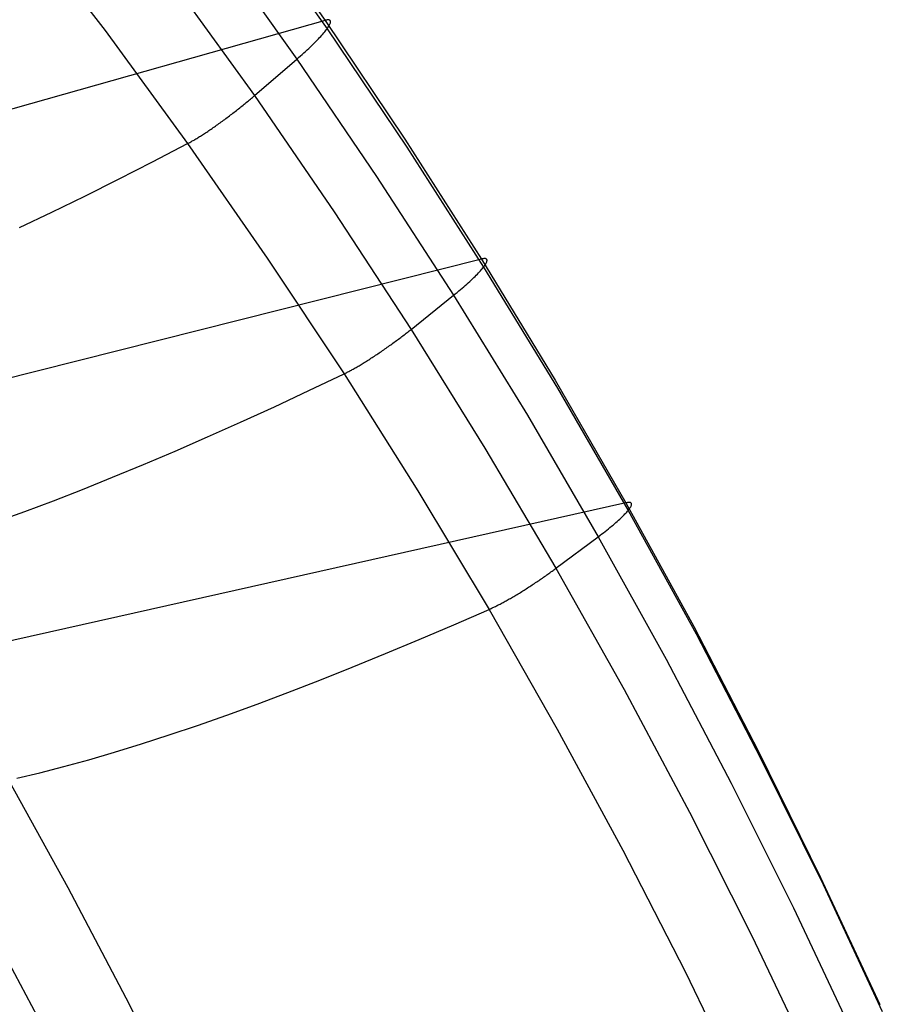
# Model space of a CAD drawing. Header units: millimetres. Extents: x 119 to 175.9, y -203.1 to -153.8.
# Tile 373 of 377: x 170.1 to 173.1, y -166.9 to -163.5. Entities that reach past the tile are written whole.
import ezdxf

# ---------------------------------------------------------------- set-up
doc = ezdxf.new("R2010")
doc.units = ezdxf.units.MM
doc.header["$MEASUREMENT"] = 0
doc.layers.add('Livello 03', color=5, linetype='Continuous', true_color=0x0000ff)

msp = doc.modelspace()

# ---------------------------------------------------------------- linework, layer by layer
at = {"layer": 'Livello 03'}
for p, q in [((170.9065, -163.0941, 62.5367), (171.1904, -163.4966, 62.3533)), ((170.913, -163.1237, 62.7302), (171.1972, -163.5256, 62.5446)), ((170.1422, -163.1486, 63.0126), (170.4351, -163.5317, 62.8337)), ((170.8095, -163.231, 62.8574), (171.0936, -163.6294, 62.6709)), ((170.6641, -163.3611, 62.9217), (170.9479, -163.7551, 62.7354)), ((171.1904, -163.4966, 62.3533), (168.8594, -164.1562, 55.834)), ((171.1932, -163.4959, 62.3615), (171.1904, -163.4966, 62.3533)), ((171.1904, -163.4966, 62.3533), (171.4642, -163.9041, 62.1653)), ((171.1958, -163.4953, 62.3697), (171.1932, -163.4959, 62.3615)), ((171.1981, -163.495, 62.378), (171.1958, -163.4953, 62.3697)), ((171.2003, -163.4948, 62.3864), (171.1981, -163.495, 62.378)), ((171.2022, -163.4948, 62.3948), (171.2003, -163.4948, 62.3864)), ((171.2039, -163.495, 62.4032), (171.2022, -163.4948, 62.3948)), ((171.2053, -163.4954, 62.4117), (171.2039, -163.495, 62.4032)), ((171.2066, -163.496, 62.4203), (171.2053, -163.4954, 62.4117)), ((171.2061, -163.5115, 62.5048), (171.2072, -163.5091, 62.4965)), ((171.2076, -163.4967, 62.4288), (171.2066, -163.496, 62.4203)), ((171.2072, -163.5091, 62.4965), (171.208, -163.507, 62.4882)), ((171.2083, -163.4976, 62.4374), (171.2076, -163.4967, 62.4288)), ((171.208, -163.507, 62.4882), (171.2087, -163.505, 62.4799)), ((171.2089, -163.4988, 62.4459), (171.2083, -163.4976, 62.4374)), ((171.2087, -163.505, 62.4799), (171.2091, -163.5032, 62.4714)), ((171.2092, -163.5, 62.4544), (171.2089, -163.4988, 62.4459)), ((171.2091, -163.5032, 62.4714), (171.2092, -163.5015, 62.463)), ((171.2092, -163.5015, 62.463), (171.2092, -163.5, 62.4544)), ((170.4351, -163.5317, 62.8337), (170.7184, -163.9197, 62.6498)), ((171.1793, -163.5473, 62.5879), (171.1828, -163.5434, 62.5811)), ((171.1828, -163.5434, 62.5811), (171.1861, -163.5396, 62.5741)), ((171.1861, -163.5396, 62.5741), (171.1892, -163.5358, 62.5669)), ((171.1892, -163.5358, 62.5669), (171.1921, -163.5323, 62.5596)), ((171.1921, -163.5323, 62.5596), (171.1947, -163.5289, 62.5522)), ((171.1947, -163.5289, 62.5522), (171.1972, -163.5256, 62.5446)), ((171.1972, -163.5256, 62.5446), (171.1994, -163.5224, 62.5368)), ((171.1972, -163.5256, 62.5446), (171.4712, -163.9323, 62.3541)), ((171.1994, -163.5224, 62.5368), (171.2014, -163.5195, 62.529)), ((171.2014, -163.5195, 62.529), (171.2032, -163.5166, 62.521)), ((171.2032, -163.5166, 62.521), (171.2047, -163.514, 62.5129)), ((171.2047, -163.514, 62.5129), (171.2061, -163.5115, 62.5048)), ((171.1495, -163.5783, 62.6303), (171.1543, -163.5736, 62.6248)), ((171.1543, -163.5736, 62.6248), (171.1589, -163.5689, 62.6192)), ((171.1589, -163.5689, 62.6192), (171.1634, -163.5644, 62.6134)), ((171.1634, -163.5644, 62.6134), (171.1676, -163.56, 62.6073)), ((171.1676, -163.56, 62.6073), (171.1717, -163.5556, 62.601)), ((171.1717, -163.5556, 62.601), (171.1756, -163.5514, 62.5946)), ((171.1756, -163.5514, 62.5946), (171.1793, -163.5473, 62.5879)), ((171.1118, -163.6135, 62.6614), (171.1176, -163.6083, 62.6577)), ((171.1176, -163.6083, 62.6577), (171.1232, -163.6031, 62.6538)), ((171.1232, -163.6031, 62.6538), (171.1288, -163.598, 62.6496)), ((171.1288, -163.598, 62.6496), (171.1342, -163.593, 62.6451)), ((171.1342, -163.593, 62.6451), (171.1395, -163.588, 62.6404)), ((171.1395, -163.588, 62.6404), (171.1446, -163.5831, 62.6354)), ((171.1446, -163.5831, 62.6354), (171.1495, -163.5783, 62.6303)), ((170.9479, -163.7551, 62.7354), (171.0936, -163.6294, 62.6709)), ((171.0936, -163.6294, 62.6709), (171.0998, -163.624, 62.668)), ((171.0936, -163.6294, 62.6709), (171.3677, -164.0326, 62.4796)), ((171.0998, -163.624, 62.668), (171.1058, -163.6187, 62.6648)), ((171.1058, -163.6187, 62.6648), (171.1118, -163.6135, 62.6614)), ((170.9164, -163.7817, 62.7455), (170.92, -163.7787, 62.7447)), ((170.92, -163.7787, 62.7447), (170.9237, -163.7757, 62.7438)), ((170.9237, -163.7757, 62.7438), (170.9273, -163.7727, 62.7428)), ((170.9273, -163.7727, 62.7428), (170.9308, -163.7697, 62.7418)), ((170.9308, -163.7697, 62.7418), (170.9343, -163.7667, 62.7407)), ((170.9343, -163.7667, 62.7407), (170.9378, -163.7638, 62.7394)), ((170.9378, -163.7638, 62.7394), (170.9412, -163.7609, 62.7382)), ((170.9412, -163.7609, 62.7382), (170.9446, -163.758, 62.7368)), ((170.9446, -163.758, 62.7368), (170.9479, -163.7551, 62.7354)), ((170.9479, -163.7551, 62.7354), (171.2219, -164.1541, 62.5443)), ((170.874, -163.8154, 62.7482), (170.878, -163.8123, 62.7484)), ((170.878, -163.8123, 62.7484), (170.8819, -163.8092, 62.7486)), ((170.8819, -163.8092, 62.7486), (170.8859, -163.8062, 62.7486)), ((170.8859, -163.8062, 62.7486), (170.8898, -163.8031, 62.7485)), ((170.8898, -163.8031, 62.7485), (170.8937, -163.8, 62.7484)), ((170.8937, -163.8, 62.7484), (170.8975, -163.797, 62.7481)), ((170.8975, -163.797, 62.7481), (170.9013, -163.7939, 62.7478)), ((170.9013, -163.7939, 62.7478), (170.9051, -163.7908, 62.7473)), ((170.9051, -163.7908, 62.7473), (170.9089, -163.7878, 62.7468)), ((170.9089, -163.7878, 62.7468), (170.9127, -163.7847, 62.7462)), ((170.9127, -163.7847, 62.7462), (170.9164, -163.7817, 62.7455)), ((170.8261, -163.851, 62.7376), (170.8301, -163.8482, 62.7391)), ((170.8301, -163.8482, 62.7391), (170.8341, -163.8453, 62.7404)), ((170.8341, -163.8453, 62.7404), (170.8381, -163.8424, 62.7416)), ((170.8381, -163.8424, 62.7416), (170.8421, -163.8395, 62.7428)), ((170.8421, -163.8395, 62.7428), (170.8461, -163.8365, 62.7438)), ((170.8461, -163.8365, 62.7438), (170.8501, -163.8335, 62.7447)), ((170.8501, -163.8335, 62.7447), (170.8541, -163.8305, 62.7456)), ((170.8541, -163.8305, 62.7456), (170.8581, -163.8275, 62.7463)), ((170.8581, -163.8275, 62.7463), (170.8621, -163.8245, 62.7469)), ((170.8621, -163.8245, 62.7469), (170.8661, -163.8215, 62.7475)), ((170.8661, -163.8215, 62.7475), (170.8701, -163.8184, 62.7479)), ((170.8701, -163.8184, 62.7479), (170.874, -163.8154, 62.7482)), ((170.7804, -163.8825, 62.7133), (170.784, -163.8801, 62.7158)), ((170.784, -163.8801, 62.7158), (170.7877, -163.8777, 62.7182)), ((170.7877, -163.8777, 62.7182), (170.7914, -163.8752, 62.7206)), ((170.7914, -163.8752, 62.7206), (170.7951, -163.8727, 62.7228)), ((170.7951, -163.8727, 62.7228), (170.7989, -163.8701, 62.725)), ((170.7989, -163.8701, 62.725), (170.8027, -163.8675, 62.7271)), ((170.8027, -163.8675, 62.7271), (170.8066, -163.8648, 62.7291)), ((170.8066, -163.8648, 62.7291), (170.8104, -163.8621, 62.731)), ((170.8104, -163.8621, 62.731), (170.8143, -163.8594, 62.7328)), ((170.8143, -163.8594, 62.7328), (170.8182, -163.8566, 62.7345)), ((170.8182, -163.8566, 62.7345), (170.8222, -163.8539, 62.7361)), ((170.8222, -163.8539, 62.7361), (170.8261, -163.851, 62.7376)), ((170.7236, -163.917, 62.657), (170.7262, -163.9155, 62.6606)), ((170.7262, -163.9155, 62.6606), (170.729, -163.914, 62.6641)), ((170.729, -163.914, 62.6641), (170.7317, -163.9125, 62.6676)), ((170.7317, -163.9125, 62.6676), (170.7346, -163.9108, 62.671)), ((170.7346, -163.9108, 62.671), (170.7375, -163.9092, 62.6744)), ((170.7375, -163.9092, 62.6744), (170.7405, -163.9074, 62.6778)), ((170.7405, -163.9074, 62.6778), (170.7435, -163.9057, 62.681)), ((170.7435, -163.9057, 62.681), (170.7466, -163.9038, 62.6843)), ((170.7466, -163.9038, 62.6843), (170.7498, -163.9019, 62.6875)), ((170.7498, -163.9019, 62.6875), (170.753, -163.9, 62.6906)), ((170.753, -163.9, 62.6906), (170.7562, -163.898, 62.6937)), ((170.7562, -163.898, 62.6937), (170.7595, -163.8959, 62.6967)), ((170.7595, -163.8959, 62.6967), (170.7629, -163.8938, 62.6996)), ((170.7629, -163.8938, 62.6996), (170.7663, -163.8917, 62.7025)), ((170.7663, -163.8917, 62.7025), (170.7697, -163.8894, 62.7053)), ((170.7697, -163.8894, 62.7053), (170.7732, -163.8872, 62.7081)), ((170.7732, -163.8872, 62.7081), (170.7768, -163.8849, 62.7107)), ((170.7768, -163.8849, 62.7107), (170.7804, -163.8825, 62.7133)), ((171.4642, -163.9041, 62.1653), (171.7277, -164.3162, 61.9728)), ((170.5984, -163.9822, 62.4729), (170.7184, -163.9197, 62.6498)), ((170.7184, -163.9197, 62.6498), (170.7209, -163.9184, 62.6534)), ((170.7184, -163.9197, 62.6498), (170.992, -164.3127, 62.4612)), ((170.7209, -163.9184, 62.6534), (170.7236, -163.917, 62.657)), ((171.4712, -163.9323, 62.3541), (171.7349, -164.3437, 62.1593)), ((170.4806, -164.0423, 62.293), (170.5984, -163.9822, 62.4729)), ((170.3651, -164.1, 62.1099), (170.4806, -164.0423, 62.293)), ((171.3677, -164.0326, 62.4796), (171.6316, -164.4406, 62.2839)), ((170.252, -164.1553, 61.924), (170.3651, -164.1, 62.1099)), ((170.1414, -164.2082, 61.7352), (170.252, -164.1553, 61.924)), ((171.2219, -164.1541, 62.5443), (171.4858, -164.5577, 62.3487)), ((171.7277, -164.3162, 61.9728), (169.3768, -164.9101, 55.6418)), ((170.992, -164.3127, 62.4612), (171.2558, -164.7105, 62.2681)), ((171.7305, -164.3156, 61.9807), (171.7277, -164.3162, 61.9728)), ((171.7277, -164.3162, 61.9728), (171.9808, -164.7328, 61.7762)), ((171.7331, -164.3151, 61.9887), (171.7305, -164.3156, 61.9807)), ((171.7355, -164.3148, 61.9968), (171.7331, -164.3151, 61.9887)), ((171.7376, -164.3146, 62.0049), (171.7355, -164.3148, 61.9968)), ((171.7396, -164.3147, 62.0131), (171.7376, -164.3146, 62.0049)), ((171.7413, -164.3149, 62.0213), (171.7396, -164.3147, 62.0131)), ((171.7428, -164.3153, 62.0296), (171.7413, -164.3149, 62.0213)), ((171.744, -164.3158, 62.0379), (171.7428, -164.3153, 62.0296)), ((171.745, -164.3165, 62.0462), (171.744, -164.3158, 62.0379)), ((171.7458, -164.3174, 62.0546), (171.745, -164.3165, 62.0462)), ((171.7464, -164.3185, 62.0629), (171.7458, -164.3174, 62.0546)), ((171.7467, -164.3197, 62.0712), (171.7464, -164.3185, 62.0629)), ((171.7466, -164.3227, 62.0878), (171.7468, -164.3211, 62.0795)), ((171.7468, -164.3211, 62.0795), (171.7467, -164.3197, 62.0712)), ((171.7239, -164.3568, 62.1883), (171.727, -164.3533, 62.1812)), ((171.727, -164.3533, 62.1812), (171.7299, -164.35, 62.1741)), ((171.7299, -164.35, 62.1741), (171.7325, -164.3468, 62.1667)), ((171.7325, -164.3468, 62.1667), (171.7349, -164.3437, 62.1593)), ((171.7349, -164.3437, 62.1593), (171.7371, -164.3408, 62.1517)), ((171.7349, -164.3437, 62.1593), (171.9883, -164.7596, 61.9603)), ((171.7371, -164.3408, 62.1517), (171.7391, -164.338, 62.144)), ((171.7391, -164.338, 62.144), (171.7409, -164.3353, 62.1362)), ((171.7409, -164.3353, 62.1362), (171.7424, -164.3328, 62.1284)), ((171.7424, -164.3328, 62.1284), (171.7437, -164.3305, 62.1204)), ((171.7437, -164.3305, 62.1204), (171.7448, -164.3283, 62.1123)), ((171.7448, -164.3283, 62.1123), (171.7457, -164.3263, 62.1042)), ((171.7457, -164.3263, 62.1042), (171.7463, -164.3244, 62.096)), ((171.7463, -164.3244, 62.096), (171.7466, -164.3227, 62.0878)), ((171.6874, -164.393, 62.2435), (171.6922, -164.3886, 62.2382)), ((171.6922, -164.3886, 62.2382), (171.6968, -164.3842, 62.2326)), ((171.6968, -164.3842, 62.2326), (171.7013, -164.38, 62.2269)), ((171.7013, -164.38, 62.2269), (171.7055, -164.3759, 62.2209)), ((171.7055, -164.3759, 62.2209), (171.7096, -164.3718, 62.2147)), ((171.7096, -164.3718, 62.2147), (171.7135, -164.3679, 62.2084)), ((171.7135, -164.3679, 62.2084), (171.7172, -164.3641, 62.2018)), ((171.7172, -164.3641, 62.2018), (171.7206, -164.3604, 62.1951)), ((171.7206, -164.3604, 62.1951), (171.7239, -164.3568, 62.1883)), ((171.6497, -164.4258, 62.2744), (171.6555, -164.4209, 62.2707)), ((171.6555, -164.4209, 62.2707), (171.6612, -164.4161, 62.2668)), ((171.6612, -164.4161, 62.2668), (171.6667, -164.4114, 62.2626)), ((171.6667, -164.4114, 62.2626), (171.6721, -164.4067, 62.2582)), ((171.6721, -164.4067, 62.2582), (171.6774, -164.402, 62.2535)), ((171.6774, -164.402, 62.2535), (171.6825, -164.3975, 62.2486)), ((171.6825, -164.3975, 62.2486), (171.6874, -164.393, 62.2435)), ((171.4858, -164.5577, 62.3487), (171.6316, -164.4406, 62.2839)), ((171.6316, -164.4406, 62.2839), (171.6377, -164.4356, 62.281)), ((171.6316, -164.4406, 62.2839), (171.8852, -164.853, 62.0839)), ((171.6377, -164.4356, 62.281), (171.6438, -164.4307, 62.2778)), ((171.6438, -164.4307, 62.2778), (171.6497, -164.4258, 62.2744)), ((171.4825, -164.5604, 62.3501), (171.4858, -164.5577, 62.3487)), ((171.4858, -164.5577, 62.3487), (171.7396, -164.9659, 62.1489)), ((171.4392, -164.5938, 62.3614), (171.443, -164.5909, 62.3609)), ((171.443, -164.5909, 62.3609), (171.4468, -164.5881, 62.3603)), ((171.4468, -164.5881, 62.3603), (171.4505, -164.5853, 62.3597)), ((171.4505, -164.5853, 62.3597), (171.4542, -164.5824, 62.3589)), ((171.4542, -164.5824, 62.3589), (171.4579, -164.5796, 62.3581)), ((171.4579, -164.5796, 62.3581), (171.4616, -164.5768, 62.3572)), ((171.4616, -164.5768, 62.3572), (171.4651, -164.574, 62.3562)), ((171.4651, -164.574, 62.3562), (171.4687, -164.5713, 62.3551)), ((171.4687, -164.5713, 62.3551), (171.4722, -164.5685, 62.354)), ((171.4722, -164.5685, 62.354), (171.4757, -164.5658, 62.3528)), ((171.4757, -164.5658, 62.3528), (171.4791, -164.5631, 62.3515)), ((171.4791, -164.5631, 62.3515), (171.4825, -164.5604, 62.3501)), ((171.3919, -164.6278, 62.3598), (171.3959, -164.6251, 62.3604)), ((171.3959, -164.6251, 62.3604), (171.3999, -164.6222, 62.361)), ((171.3999, -164.6222, 62.361), (171.4039, -164.6194, 62.3615)), ((171.4039, -164.6194, 62.3615), (171.4079, -164.6166, 62.3618)), ((171.4079, -164.6166, 62.3618), (171.4119, -164.6137, 62.3621)), ((171.4119, -164.6137, 62.3621), (171.4158, -164.6109, 62.3623)), ((171.4158, -164.6109, 62.3623), (171.4198, -164.6081, 62.3624)), ((171.4198, -164.6081, 62.3624), (171.4237, -164.6052, 62.3624)), ((171.4237, -164.6052, 62.3624), (171.4276, -164.6023, 62.3622)), ((171.4276, -164.6023, 62.3622), (171.4315, -164.5995, 62.362)), ((171.4315, -164.5995, 62.362), (171.4354, -164.5966, 62.3617)), ((171.4354, -164.5966, 62.3617), (171.4392, -164.5938, 62.3614)), ((171.3404, -164.6621, 62.3424), (171.3443, -164.6597, 62.3443)), ((171.3443, -164.6597, 62.3443), (171.3481, -164.6572, 62.3461)), ((171.3481, -164.6572, 62.3461), (171.352, -164.6546, 62.3478)), ((171.352, -164.6546, 62.3478), (171.356, -164.6521, 62.3495)), ((171.356, -164.6521, 62.3495), (171.3599, -164.6495, 62.351)), ((171.3599, -164.6495, 62.351), (171.3639, -164.6469, 62.3524)), ((171.3639, -164.6469, 62.3524), (171.3678, -164.6442, 62.3538)), ((171.3678, -164.6442, 62.3538), (171.3718, -164.6415, 62.355)), ((171.3718, -164.6415, 62.355), (171.3758, -164.6389, 62.3562)), ((171.3758, -164.6389, 62.3562), (171.3798, -164.6361, 62.3572)), ((171.3798, -164.6361, 62.3572), (171.3838, -164.6334, 62.3582)), ((171.3838, -164.6334, 62.3582), (171.3879, -164.6306, 62.359)), ((171.3879, -164.6306, 62.359), (171.3919, -164.6278, 62.3598)), ((171.2872, -164.694, 62.3044), (171.2905, -164.6922, 62.3075)), ((171.2905, -164.6922, 62.3075), (171.2937, -164.6904, 62.3104)), ((171.2937, -164.6904, 62.3104), (171.297, -164.6885, 62.3133)), ((171.297, -164.6885, 62.3133), (171.3004, -164.6865, 62.3161)), ((171.3004, -164.6865, 62.3161), (171.3038, -164.6845, 62.3189)), ((171.3038, -164.6845, 62.3189), (171.3073, -164.6825, 62.3216)), ((171.3073, -164.6825, 62.3216), (171.3108, -164.6804, 62.3242)), ((171.3108, -164.6804, 62.3242), (171.3144, -164.6783, 62.3268)), ((171.3144, -164.6783, 62.3268), (171.318, -164.6761, 62.3292)), ((171.318, -164.6761, 62.3292), (171.3216, -164.6739, 62.3316)), ((171.3216, -164.6739, 62.3316), (171.3253, -164.6716, 62.334)), ((171.3253, -164.6716, 62.334), (171.329, -164.6693, 62.3362)), ((171.329, -164.6693, 62.3362), (171.3328, -164.6669, 62.3384)), ((171.3328, -164.6669, 62.3384), (171.3366, -164.6646, 62.3404)), ((171.3366, -164.6646, 62.3404), (171.3404, -164.6621, 62.3424)), ((171.1351, -164.768, 62.0971), (171.2558, -164.7105, 62.2681)), ((171.2558, -164.7105, 62.2681), (171.2583, -164.7093, 62.2716)), ((171.2558, -164.7105, 62.2681), (171.5096, -165.1128, 62.0708)), ((171.2583, -164.7093, 62.2716), (171.2609, -164.708, 62.2751)), ((171.2609, -164.708, 62.2751), (171.2636, -164.7066, 62.2785)), ((171.2636, -164.7066, 62.2785), (171.2664, -164.7052, 62.2819)), ((171.2664, -164.7052, 62.2819), (171.2692, -164.7038, 62.2853)), ((171.2692, -164.7038, 62.2853), (171.272, -164.7023, 62.2886)), ((171.272, -164.7023, 62.2886), (171.275, -164.7007, 62.2918)), ((171.275, -164.7007, 62.2918), (171.2779, -164.6991, 62.2951)), ((171.2779, -164.6991, 62.2951), (171.281, -164.6975, 62.2982)), ((171.281, -164.6975, 62.2982), (171.2841, -164.6958, 62.3014)), ((171.2841, -164.6958, 62.3014), (171.2872, -164.694, 62.3044)), ((171.9808, -164.7328, 61.7762), (172.2237, -165.1537, 61.5759)), ((171.9883, -164.7596, 61.9603), (172.2314, -165.1797, 61.7575)), ((171.0167, -164.8233, 61.923), (171.1351, -164.768, 62.0971)), ((170.9006, -164.8765, 61.7459), (171.0167, -164.8233, 61.923)), ((171.8852, -164.853, 62.0839), (172.1287, -165.2698, 61.8802)), ((170.7869, -164.9274, 61.5659), (170.9006, -164.8765, 61.7459)), ((170.6757, -164.976, 61.383), (170.7869, -164.9274, 61.5659)), ((170.567, -165.0222, 61.1975), (170.6757, -164.976, 61.383)), ((171.7396, -164.9659, 62.1489), (171.9834, -165.3784, 61.9452)), ((170.461, -165.066, 61.0093), (170.567, -165.0222, 61.1975)), ((170.3578, -165.1075, 60.8186), (170.461, -165.066, 61.0093)), ((170.2574, -165.1464, 60.6254), (170.3578, -165.1075, 60.8186)), ((171.5096, -165.1128, 62.0708), (171.7536, -165.5196, 61.8696)), ((172.2237, -165.1537, 61.5759), (169.8593, -165.6834, 55.4363)), ((170.1599, -165.1828, 60.43), (170.2574, -165.1464, 60.6254)), ((172.2265, -165.1531, 61.5835), (172.2237, -165.1537, 61.5759)), ((172.2237, -165.1537, 61.5759), (172.4564, -165.5788, 61.3722)), ((172.2291, -165.1527, 61.5913), (172.2265, -165.1531, 61.5835)), ((172.2315, -165.1525, 61.5991), (172.2291, -165.1527, 61.5913)), ((172.2337, -165.1524, 61.607), (172.2315, -165.1525, 61.5991)), ((172.2356, -165.1524, 61.615), (172.2337, -165.1524, 61.607)), ((172.2374, -165.1526, 61.623), (172.2356, -165.1524, 61.615)), ((172.2389, -165.153, 61.631), (172.2374, -165.1526, 61.623)), ((172.2401, -165.1535, 61.6391), (172.2389, -165.153, 61.631)), ((172.2412, -165.1542, 61.6472), (172.2401, -165.1535, 61.6391)), ((172.2401, -165.1674, 61.7195), (172.2412, -165.1653, 61.7116)), ((172.242, -165.1551, 61.6553), (172.2412, -165.1542, 61.6472)), ((172.2412, -165.1653, 61.7116), (172.242, -165.1634, 61.7037)), ((172.2426, -165.1561, 61.6634), (172.242, -165.1551, 61.6553)), ((172.242, -165.1634, 61.7037), (172.2426, -165.1617, 61.6957)), ((172.2429, -165.1573, 61.6715), (172.2426, -165.1561, 61.6634)), ((172.2426, -165.1617, 61.6957), (172.2429, -165.16, 61.6877)), ((172.243, -165.1586, 61.6796), (172.2429, -165.1573, 61.6715)), ((172.2429, -165.16, 61.6877), (172.243, -165.1586, 61.6796)), ((170.0653, -165.2167, 60.2323), (170.1599, -165.1828, 60.43)), ((172.2102, -165.2023, 61.8056), (172.2138, -165.1987, 61.7992)), ((172.2138, -165.1987, 61.7992), (172.2173, -165.1953, 61.7926)), ((172.2173, -165.1953, 61.7926), (172.2205, -165.1919, 61.7859)), ((172.2205, -165.1919, 61.7859), (172.2236, -165.1887, 61.779)), ((172.2236, -165.1887, 61.779), (172.2264, -165.1856, 61.772)), ((172.2264, -165.1856, 61.772), (172.229, -165.1826, 61.7648)), ((172.229, -165.1826, 61.7648), (172.2314, -165.1797, 61.7575)), ((172.2314, -165.1797, 61.7575), (172.2336, -165.177, 61.7501)), ((172.2314, -165.1797, 61.7575), (172.4645, -165.6041, 61.5514)), ((172.2336, -165.177, 61.7501), (172.2356, -165.1744, 61.7426)), ((172.2356, -165.1744, 61.7426), (172.2373, -165.1719, 61.735)), ((172.2373, -165.1719, 61.735), (172.2388, -165.1696, 61.7273)), ((172.2388, -165.1696, 61.7273), (172.2401, -165.1674, 61.7195)), ((172.169, -165.2383, 61.8547), (172.1743, -165.234, 61.8501)), ((172.1743, -165.234, 61.8501), (172.1794, -165.2298, 61.8452)), ((172.1794, -165.2298, 61.8452), (172.1843, -165.2256, 61.8402)), ((172.1843, -165.2256, 61.8402), (172.189, -165.2215, 61.8349)), ((172.189, -165.2215, 61.8349), (172.1936, -165.2175, 61.8294)), ((172.1936, -165.2175, 61.8294), (172.198, -165.2136, 61.8238)), ((172.198, -165.2136, 61.8238), (172.2023, -165.2097, 61.8179)), ((172.2023, -165.2097, 61.8179), (172.2063, -165.206, 61.8118)), ((172.2063, -165.206, 61.8118), (172.2102, -165.2023, 61.8056)), ((172.1287, -165.2698, 61.8802), (172.1348, -165.2652, 61.8773)), ((172.1348, -165.2652, 61.8773), (172.1408, -165.2606, 61.8742)), ((172.1408, -165.2606, 61.8742), (172.1467, -165.2561, 61.8708)), ((172.1467, -165.2561, 61.8708), (172.1525, -165.2516, 61.8671)), ((172.1525, -165.2516, 61.8671), (172.1581, -165.2471, 61.8632)), ((172.1581, -165.2471, 61.8632), (172.1637, -165.2427, 61.8591)), ((172.1637, -165.2427, 61.8591), (172.169, -165.2383, 61.8547)), ((171.9834, -165.3784, 61.9452), (172.1287, -165.2698, 61.8802)), ((172.1287, -165.2698, 61.8802), (172.3621, -165.6909, 61.6731)), ((171.9445, -165.4066, 61.9571), (171.9482, -165.4039, 61.9564)), ((171.9482, -165.4039, 61.9564), (171.9519, -165.4013, 61.9556)), ((171.9519, -165.4013, 61.9556), (171.9556, -165.3987, 61.9548)), ((171.9556, -165.3987, 61.9548), (171.9592, -165.3961, 61.9538)), ((171.9592, -165.3961, 61.9538), (171.9628, -165.3936, 61.9528)), ((171.9628, -165.3936, 61.9528), (171.9664, -165.391, 61.9517)), ((171.9664, -165.391, 61.9517), (171.9699, -165.3884, 61.9506)), ((171.9699, -165.3884, 61.9506), (171.9733, -165.3859, 61.9493)), ((171.9733, -165.3859, 61.9493), (171.9767, -165.3834, 61.948)), ((171.9767, -165.3834, 61.948), (171.9801, -165.3809, 61.9466)), ((171.9801, -165.3809, 61.9466), (171.9834, -165.3784, 61.9452)), ((171.9834, -165.3784, 61.9452), (172.2173, -165.7953, 61.7382)), ((171.8977, -165.4382, 61.9583), (171.9017, -165.4356, 61.9587)), ((171.9017, -165.4356, 61.9587), (171.9057, -165.433, 61.9591)), ((171.9057, -165.433, 61.9591), (171.9096, -165.4303, 61.9593)), ((171.9096, -165.4303, 61.9593), (171.9136, -165.4277, 61.9594)), ((171.9136, -165.4277, 61.9594), (171.9175, -165.4251, 61.9594)), ((171.9175, -165.4251, 61.9594), (171.9215, -165.4224, 61.9593)), ((171.9215, -165.4224, 61.9593), (171.9254, -165.4198, 61.9592)), ((171.9254, -165.4198, 61.9592), (171.9293, -165.4171, 61.9589)), ((171.9293, -165.4171, 61.9589), (171.9331, -165.4145, 61.9586)), ((171.9331, -165.4145, 61.9586), (171.9369, -165.4118, 61.9582)), ((171.9369, -165.4118, 61.9582), (171.9407, -165.4092, 61.9577)), ((171.9407, -165.4092, 61.9577), (171.9445, -165.4066, 61.9571)), ((171.8421, -165.4728, 61.9428), (171.846, -165.4705, 61.9445)), ((171.846, -165.4705, 61.9445), (171.8499, -165.4681, 61.9461)), ((171.8499, -165.4681, 61.9461), (171.8538, -165.4658, 61.9476)), ((171.8538, -165.4658, 61.9476), (171.8578, -165.4634, 61.9491)), ((171.8578, -165.4634, 61.9491), (171.8617, -165.461, 61.9504)), ((171.8617, -165.461, 61.9504), (171.8657, -165.4585, 61.9517)), ((171.8657, -165.4585, 61.9517), (171.8697, -165.456, 61.9528)), ((171.8697, -165.456, 61.9528), (171.8737, -165.4535, 61.9539)), ((171.8737, -165.4535, 61.9539), (171.8777, -165.451, 61.9549)), ((171.8777, -165.451, 61.9549), (171.8817, -165.4485, 61.9558)), ((171.8817, -165.4485, 61.9558), (171.8857, -165.4459, 61.9566)), ((171.8857, -165.4459, 61.9566), (171.8897, -165.4434, 61.9572)), ((171.8897, -165.4434, 61.9572), (171.8937, -165.4408, 61.9578)), ((171.8937, -165.4408, 61.9578), (171.8977, -165.4382, 61.9583)), ((171.782, -165.5061, 61.9017), (171.7851, -165.5045, 61.9047)), ((171.7851, -165.5045, 61.9047), (171.7884, -165.5028, 61.9076)), ((171.7884, -165.5028, 61.9076), (171.7916, -165.5011, 61.9104)), ((171.7916, -165.5011, 61.9104), (171.7949, -165.4993, 61.9132)), ((171.7949, -165.4993, 61.9132), (171.7983, -165.4975, 61.9159)), ((171.7983, -165.4975, 61.9159), (171.8017, -165.4957, 61.9185)), ((171.8017, -165.4957, 61.9185), (171.8052, -165.4938, 61.9211)), ((171.8052, -165.4938, 61.9211), (171.8087, -165.4919, 61.9236)), ((171.8087, -165.4919, 61.9236), (171.8123, -165.4899, 61.9261)), ((171.8123, -165.4899, 61.9261), (171.8159, -165.4879, 61.9284)), ((171.8159, -165.4879, 61.9284), (171.8195, -165.4859, 61.9307)), ((171.8195, -165.4859, 61.9307), (171.8232, -165.4838, 61.9329)), ((171.8232, -165.4838, 61.9329), (171.8269, -165.4817, 61.9351)), ((171.8269, -165.4817, 61.9351), (171.8307, -165.4795, 61.9371)), ((171.8307, -165.4795, 61.9371), (171.8345, -165.4773, 61.9391)), ((171.8345, -165.4773, 61.9391), (171.8383, -165.475, 61.941)), ((171.8383, -165.475, 61.941), (171.8421, -165.4728, 61.9428)), ((171.6327, -165.5723, 61.7045), (171.7536, -165.5196, 61.8696)), ((171.7536, -165.5196, 61.8696), (171.7562, -165.5184, 61.873)), ((171.7536, -165.5196, 61.8696), (171.9879, -165.9308, 61.6651)), ((171.7562, -165.5184, 61.873), (171.7588, -165.5173, 61.8764)), ((171.7588, -165.5173, 61.8764), (171.7615, -165.516, 61.8797)), ((171.7615, -165.516, 61.8797), (171.7642, -165.5147, 61.8829)), ((171.7642, -165.5147, 61.8829), (171.767, -165.5134, 61.8862)), ((171.767, -165.5134, 61.8862), (171.7699, -165.512, 61.8894)), ((171.7699, -165.512, 61.8894), (171.7728, -165.5106, 61.8925)), ((171.7728, -165.5106, 61.8925), (171.7758, -165.5091, 61.8956)), ((171.7758, -165.5091, 61.8956), (171.7789, -165.5076, 61.8987)), ((171.7789, -165.5076, 61.8987), (171.782, -165.5061, 61.9017)), ((171.514, -165.6229, 61.5363), (171.6327, -165.5723, 61.7045)), ((172.4564, -165.5788, 61.3722), (172.6791, -166.0079, 61.1657)), ((172.4645, -165.6041, 61.5514), (172.6875, -166.0325, 61.3424)), ((171.3977, -165.6716, 61.3652), (171.514, -165.6229, 61.5363)), ((171.2837, -165.7181, 61.1913), (171.3977, -165.6716, 61.3652)), ((172.3621, -165.6909, 61.6731), (172.5857, -166.1159, 61.4632)), ((171.1722, -165.7625, 61.0145), (171.2837, -165.7181, 61.1913)), ((171.0632, -165.8047, 60.8351), (171.1722, -165.7625, 61.0145)), ((170.9569, -165.8447, 60.6531), (171.0632, -165.8047, 60.8351)), ((172.2173, -165.7953, 61.7382), (172.4415, -166.2163, 61.5283)), ((170.8534, -165.8824, 60.4685), (170.9569, -165.8447, 60.6531)), ((170.7526, -165.9179, 60.2816), (170.8534, -165.8824, 60.4685)), ((170.6547, -165.951, 60.0924), (170.7526, -165.9179, 60.2816)), ((171.9879, -165.9308, 61.6651), (172.2126, -166.3461, 61.4576)), ((170.5598, -165.9817, 59.901), (170.6547, -165.951, 60.0924)), ((170.379, -166.036, 59.512), (170.4678, -166.0101, 59.7075)), ((170.4678, -166.0101, 59.7075), (170.5598, -165.9817, 59.901)), ((172.6791, -166.0079, 61.1657), (172.892, -166.4407, 60.9567)), ((170.2933, -166.0596, 59.3147), (170.379, -166.036, 59.512)), ((172.6875, -166.0325, 61.3424), (172.9007, -166.4646, 61.131)), ((170.0874, -166.0768, 55.329), (170.3067, -166.4744, 55.2188)), ((170.2109, -166.0806, 59.1156), (170.2933, -166.0596, 59.3147)), ((170.1316, -166.0993, 58.9149), (170.2109, -166.0806, 59.1156)), ((172.5857, -166.1159, 61.4632), (172.7995, -166.5449, 61.2508)), ((172.4415, -166.2163, 61.5283), (172.6559, -166.6412, 61.3159)), ((172.2126, -166.3461, 61.4576), (172.4278, -166.7655, 61.2476)), ((172.892, -166.4407, 60.9567), (173.0952, -166.8771, 60.7455)), ((170.3067, -166.4744, 55.2188), (170.5172, -166.8758, 55.1058)), ((172.9007, -166.4646, 61.131), (173.1042, -166.9004, 60.9174)), ((172.7995, -166.5449, 61.2508), (173.0037, -166.9775, 61.0361)), ((170.0415, -166.616, 55.0841), (170.2527, -167.0113, 54.9745)), ((172.6559, -166.6412, 61.3159), (172.8609, -167.0699, 61.1013)), ((172.4278, -166.7655, 61.2476), (172.6336, -167.1888, 61.0354)), ((170.5172, -166.8758, 55.1058), (170.7189, -167.281, 54.99))]:
    msp.add_line(p, q, dxfattribs=at)

doc.saveas('drawing.dxf')
